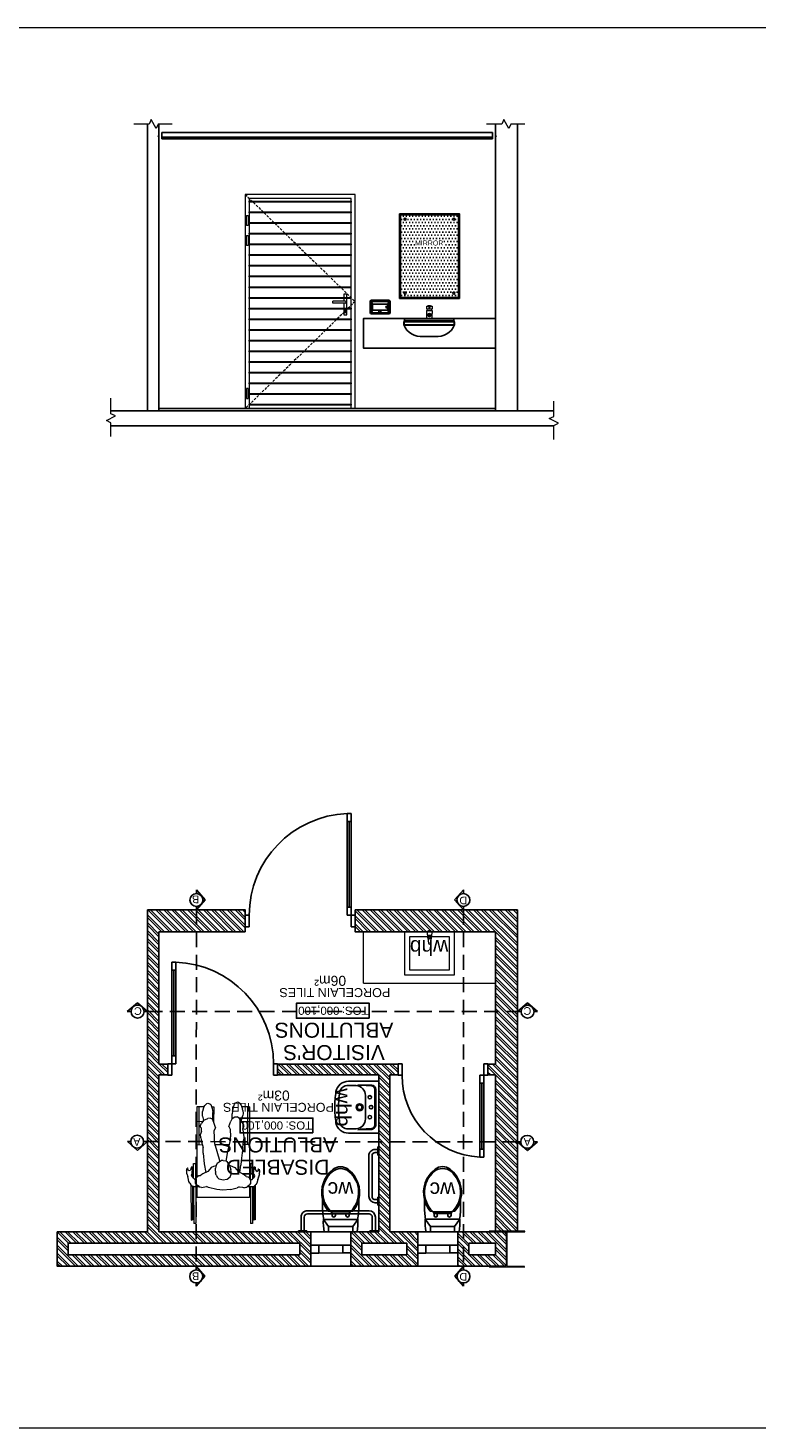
# Model space of a CAD drawing. Header units: millimetres. Extents: x -115474967 to 444143, y -74377 to 241828222.
# Tile 272 of 590: x -235863 to -228559, y 267349 to 281381. Entities that reach past the tile are written whole.
import ezdxf
from ezdxf.enums import TextEntityAlignment as Align

# ---------------------------------------------------------------- set-up
doc = ezdxf.new("R2010")
doc.units = ezdxf.units.MM
doc.header["$MEASUREMENT"] = 0
for name, pattern in [('2DASHED', [0.75, 0.5, -0.25]), ('HIDDEN', [0.375, 0.25, -0.125]), ('HIDDEN2', [0.1875, 0.125, -0.0625])]:
    doc.linetypes.add(name, pattern=pattern)
for name, color, linetype in [('0-ELEV.1', 9, 'Continuous'), ('0-ELEV.25', 4, 'Continuous'), ('0-ELEV.35', 2, 'Continuous'), ('00-1 FloorFinish', 1, 'Continuous'), ('00-1 FloorLevel', 7, 'Continuous'), ('00-2 Doors', 1, 'Continuous'), ('00-2 Sanitary', 8, 'Continuous'), ('00-2 Walls', 4, 'Continuous'), ('00-2 Windows', 1, 'Continuous'), ('00-3 Elev 03', 9, 'Continuous'), ('00-6 H-Brickwork', 9, 'Continuous'), ('00-6 H-Paving', 9, 'Continuous'), ('A-DOOR NUMBERS', 7, 'Continuous'), ('A_COLUMNS', 7, 'Continuous'), ('B_FURN LOOSE', 7, 'Continuous'), ('CEIL-PLAN', 7, 'Continuous'), ('CEIL-SECT', 2, 'Continuous'), ('DIMS-50', 9, 'Continuous'), ('door & win schedule', 7, 'Continuous'), ('FITT-SANT', 5, 'Continuous'), ('STRU-CONC', 3, 'Continuous'), ('TEXT-20', 2, 'Continuous'), ('TEXT-50', 2, 'Continuous'), ('TEXT-REFN', 5, 'Continuous'), ('TILE', 9, 'Continuous'), ('Walls', 7, 'Continuous')]:
    doc.layers.add(name, color=color, linetype=linetype)
for name, color, linetype, lineweight in [('0-GEN-GENERAL', 7, 'Continuous', 25), ('00-1 Labels', 4, 'Continuous', 35), ('A_COLUMNS_Pen_No__3', 7, 'Continuous', 15), ('B_FURN LOOSE_Pen_No__6', 7, 'Continuous', 5), ('NEW WINDOWS', 140, 'Continuous', 18)]:
    doc.layers.add(name, color=color, linetype=linetype, lineweight=lineweight)
doc.layers.add('0_cons_01', color=40, linetype='Continuous', lineweight=0, plot=False)
doc.layers.add('A_COLUMNS_Pen_No__7', color=7, linetype='Continuous', lineweight=5, true_color=0x3f3f3f)
doc.styles.add('ARIAL', font='arial.ttf')
doc.styles.add('TEXT-20', font='arial.ttf', dxfattribs={"height": 40})
doc.styles.add('TEXT-50', font='arial.ttf', dxfattribs={"height": 100})

# ---------------------------------------------------------------- blocks, each defined once
blk = doc.blocks.new('Wheelchair Man 24[116]', base_point=(347833, 83734))
at = {"layer": 'B_FURN LOOSE_Pen_No__6', "color": 7, "linetype": 'Continuous', "lineweight": 5}
for p, q in [((347874, 84166), (347912, 84514)), ((347890, 84177), (347927, 84513)), ((347903, 84182), (347943, 84546)), ((347912, 84514), (347927, 84513)), ((347923, 84180), (347963, 84544)), ((347943, 84546), (347963, 84544)), ((348469, 84116), (348509, 84484)), ((348489, 84114), (348529, 84481)), ((348509, 84484), (348529, 84481)), ((348500, 84109), (348537, 84445)), ((348514, 84096), (348552, 84444)), ((348552, 84444), (348537, 84445)), ((347933, 84179), (347944, 84284)), ((347944, 84284), (348471, 84226)), ((348459, 84117), (348471, 84226)), ((347821, 84052), (347818, 84046)), ((347820, 84065), (347828, 84076)), ((347820, 84065), (347820, 84056)), ((347821, 84052), (347820, 84056)), ((347828, 84076), (347830, 84084)), ((347832, 84088), (347830, 84084)), ((347833, 84095), (347832, 84088)), ((347833, 84095), (347841, 84111)), ((347843, 84113), (347841, 84111)), ((347843, 84113), (347857, 84149)), ((347845, 83380), (347923, 84093)), ((347857, 84149), (347869, 84162)), ((347869, 84162), (347882, 84173)), ((347871, 84081), (347869, 84071)), ((347869, 84071), (347877, 84048)), ((347871, 84081), (347886, 84095)), ((347881, 84090), (347876, 84050)), ((347877, 83950), (347894, 84102)), ((347898, 84182), (347882, 84173)), ((347899, 84107), (347886, 84095)), ((347914, 84104), (347897, 83947)), ((347898, 84182), (347906, 84182)), ((347910, 84109), (347899, 84107)), ((347906, 84182), (347947, 84177)), ((347923, 84095), (347910, 84109)), ((347915, 84115), (347921, 84149)), ((347927, 84084), (347915, 84115)), ((347927, 84157), (347921, 84149)), ((347927, 84157), (347957, 84176)), ((347936, 84077), (347927, 84084)), ((347955, 84070), (347936, 84077)), ((347947, 84177), (347957, 84176)), ((347955, 84070), (347971, 84055)), ((347957, 84176), (347959, 84177)), ((347971, 84181), (347959, 84177)), ((347971, 84181), (347983, 84181)), ((347971, 84055), (347981, 84046)), ((348003, 84174), (347983, 84181)), ((348036, 84167), (348003, 84174)), ((348036, 84167), (348056, 84175)), ((348126, 84182), (348056, 84175)), ((348114, 84056), (348099, 84024)), ((348148, 84078), (348114, 84056)), ((348126, 84182), (348201, 84181)), ((348151, 84078), (348148, 84078)), ((348151, 84078), (348188, 84082)), ((348188, 84082), (348227, 84068)), ((348201, 84181), (348260, 84169)), ((348227, 84068), (348242, 84048)), ((348260, 84169), (348341, 84141)), ((348341, 84141), (348360, 84127)), ((348413, 84130), (348360, 84127)), ((348413, 84130), (348425, 84127)), ((348435, 84120), (348425, 84127)), ((348435, 84120), (348448, 84108)), ((348465, 84117), (348437, 84119)), ((348448, 84108), (348462, 84093)), ((348466, 84084), (348462, 84093)), ((348466, 84084), (348464, 84050)), ((348489, 84114), (348465, 84117)), ((348489, 84114), (348498, 84111)), ((348516, 84094), (348498, 84111)), ((348523, 84077), (348516, 84094)), ((348523, 84077), (348531, 84059)), ((348531, 84059), (348533, 84022)), ((347814, 84025), (347818, 84046)), ((347814, 84025), (347814, 84018)), ((347814, 84018), (347816, 84015)), ((347823, 84010), (347816, 84015)), ((347823, 84010), (347826, 84010)), ((347827, 84025), (347826, 84024)), ((347826, 84024), (347830, 84018)), ((347826, 84010), (347830, 84018)), ((347831, 84030), (347827, 84025)), ((347831, 84030), (347836, 84032)), ((347838, 84034), (347836, 84032)), ((347838, 84034), (347840, 84034)), ((347850, 84027), (347840, 84034)), ((347858, 84011), (347850, 84027)), ((347854, 83987), (347857, 84012)), ((347854, 83987), (347869, 83986)), ((347858, 84011), (347863, 84007)), ((347867, 84004), (347863, 84007)), ((347871, 84005), (347867, 84004)), ((347869, 83986), (347871, 84006)), ((347871, 84005), (347872, 84007)), ((347872, 84007), (347873, 84012)), ((347873, 84012), (347876, 84035)), ((347877, 84048), (347876, 84035)), ((347897, 83947), (347877, 83950)), ((347981, 84046), (348028, 84014)), ((347987, 83908), (347996, 83951)), ((348014, 84024), (347996, 83951)), ((348059, 83968), (348028, 84014)), ((348079, 83955), (348059, 83968)), ((348110, 83939), (348079, 83955)), ((348099, 84024), (348100, 83985)), ((348111, 83932), (348100, 83985)), ((348111, 83932), (348126, 83907)), ((348119, 83927), (348119, 83928)), ((348230, 83905), (348241, 83927)), ((348241, 83927), (348252, 83953)), ((348253, 84024), (348242, 84048)), ((348267, 83932), (348242, 83930)), ((348256, 83983), (348252, 83953)), ((348253, 84024), (348256, 84002)), ((348256, 83983), (348256, 84002)), ((348290, 83941), (348267, 83932)), ((348290, 83941), (348330, 83978)), ((348330, 83978), (348383, 83997)), ((348359, 83899), (348353, 83986)), ((348371, 83322), (348449, 84028)), ((348383, 83997), (348395, 84003)), ((348395, 84003), (348412, 84014)), ((348414, 84014), (348412, 84014)), ((348414, 84014), (348425, 84014)), ((348425, 84014), (348445, 84022)), ((348444, 83887), (348461, 84039)), ((348464, 84050), (348445, 84022)), ((348455, 84036), (348469, 84044)), ((348480, 84032), (348464, 83885)), ((348471, 84043), (348469, 84044)), ((348471, 84043), (348492, 84016)), ((348490, 84018), (348479, 83918)), ((348479, 83918), (348494, 83917)), ((348484, 83945), (348482, 83944)), ((348482, 83944), (348482, 83932)), ((348487, 83930), (348482, 83932)), ((348486, 83964), (348484, 83948)), ((348484, 83945), (348484, 83948)), ((348489, 83981), (348486, 83964)), ((348486, 83968), (348487, 83971)), ((348494, 83932), (348487, 83930)), ((348499, 83999), (348489, 83981)), ((348492, 84016), (348499, 83999)), ((348494, 83932), (348499, 83937)), ((348494, 83917), (348496, 83934)), ((348499, 83999), (348499, 83999)), ((348499, 83937), (348504, 83946)), ((348515, 83950), (348504, 83946)), ((348519, 83950), (348515, 83950)), ((348519, 83950), (348524, 83944)), ((348519, 83950), (348519, 83950)), ((348524, 83944), (348528, 83940)), ((348527, 83938), (348525, 83931)), ((348525, 83931), (348528, 83925)), ((348528, 83939), (348527, 83938)), ((348528, 83939), (348528, 83940)), ((348528, 83939), (348528, 83939)), ((348528, 83925), (348530, 83925)), ((348538, 83928), (348530, 83925)), ((348533, 84023), (348537, 84008)), ((348543, 83978), (348537, 84008)), ((348538, 83928), (348541, 83932)), ((348543, 83969), (348540, 83962)), ((348540, 83962), (348541, 83955)), ((348540, 83962), (348540, 83962)), ((348541, 83955), (348541, 83950)), ((348541, 83950), (348543, 83944)), ((348541, 83932), (348543, 83941)), ((348543, 83978), (348543, 83969)), ((348543, 83944), (348543, 83941)), ((347956, 83780), (347944, 83718)), ((347956, 83780), (347987, 83908)), ((348069, 83677), (348114, 83803)), ((348114, 83803), (348140, 83895)), ((348126, 83907), (348142, 83894)), ((348166, 83885), (348142, 83894)), ((348166, 83885), (348187, 83884)), ((348173, 83885), (348173, 83884)), ((348230, 83905), (348187, 83884)), ((348206, 83868), (348204, 83892)), ((348231, 83727), (348206, 83868)), ((348357, 83792), (348353, 83735)), ((348357, 83792), (348359, 83899)), ((348464, 83885), (348444, 83887)), ((347864, 83378), (347906, 83755)), ((347886, 83757), (347951, 83750)), ((347934, 83637), (347937, 83686)), ((347938, 83591), (347934, 83637)), ((347944, 83718), (347937, 83696)), ((347937, 83686), (347937, 83696)), ((348062, 83583), (348069, 83659)), ((348069, 83677), (348069, 83659)), ((348231, 83719), (348090, 83735)), ((348229, 83648), (348222, 83577)), ((348231, 83683), (348229, 83648)), ((348231, 83727), (348231, 83683)), ((348351, 83324), (348393, 83702)), ((348362, 83677), (348353, 83735)), ((348413, 83699), (348357, 83706)), ((348363, 83655), (348362, 83677)), ((348363, 83637), (348362, 83600)), ((348363, 83637), (348363, 83655)), ((347861, 83529), (347941, 83520)), ((347944, 83512), (347922, 83461)), ((347923, 83570), (347938, 83591)), ((347923, 83570), (347923, 83554)), ((347923, 83554), (347942, 83518)), ((347942, 83518), (347957, 83487)), ((347944, 83512), (347945, 83513)), ((347944, 83512), (347944, 83512)), ((348030, 83479), (348046, 83504)), ((348072, 83554), (348046, 83504)), ((348072, 83554), (348062, 83583)), ((348206, 83550), (348222, 83577)), ((348206, 83550), (348218, 83497)), ((348218, 83497), (348226, 83462)), ((348353, 83513), (348340, 83490)), ((348351, 83571), (348347, 83541)), ((348354, 83528), (348347, 83541)), ((348351, 83571), (348362, 83600)), ((348354, 83528), (348353, 83513)), ((347845, 83380), (347923, 83371)), ((347916, 83410), (347917, 83439)), ((347916, 83410), (347917, 83397)), ((347917, 83439), (347922, 83461)), ((347922, 83377), (347917, 83397)), ((347928, 83354), (347922, 83377)), ((347938, 83337), (347928, 83354)), ((347957, 83487), (347980, 83468)), ((348004, 83465), (347980, 83468)), ((348019, 83404), (347997, 83348)), ((348014, 83361), (348002, 83362)), ((348030, 83479), (348004, 83465)), ((348014, 83361), (348018, 83402)), ((348019, 83404), (348025, 83430)), ((348030, 83472), (348025, 83430)), ((348030, 83479), (348030, 83472)), ((348202, 83340), (348219, 83489)), ((348222, 83441), (348218, 83395)), ((348220, 83355), (348218, 83395)), ((348219, 83489), (348219, 83489)), ((348227, 83324), (348220, 83355)), ((348227, 83462), (348222, 83441)), ((348226, 83462), (348249, 83449)), ((348249, 83449), (348274, 83450)), ((348313, 83462), (348274, 83450)), ((348303, 83340), (348317, 83375)), ((348313, 83462), (348340, 83490)), ((348324, 83421), (348317, 83375)), ((348319, 83469), (348319, 83463)), ((348324, 83421), (348319, 83463)), ((348327, 83477), (348388, 83471)), ((347938, 83337), (347951, 83324)), ((347951, 83324), (347964, 83322)), ((347982, 83326), (347964, 83322)), ((347991, 83336), (347982, 83326)), ((347997, 83348), (347991, 83336)), ((348224, 83338), (348202, 83340)), ((348229, 83316), (348227, 83324)), ((348237, 83306), (348229, 83316)), ((348255, 83299), (348237, 83306)), ((348267, 83302), (348255, 83299)), ((348287, 83317), (348267, 83302)), ((348301, 83335), (348287, 83317)), ((348297, 83330), (348371, 83322)), ((348301, 83335), (348303, 83340)), ((348301, 83336), (348301, 83336))]:
    blk.add_line(p, q, dxfattribs=at)
blk = doc.blocks.new('IPE Column 20[139]', base_point=(345438, 85080))
at = {"layer": 'A_COLUMNS_Pen_No__7', "linetype": 'Continuous', "lineweight": 5, "true_color": 0x9f07ff}
h = blk.add_hatch(dxfattribs=at)
h.set_pattern_fill('STEEL', color=190, style=0, pattern_type=2)
h.set_pattern_definition([(45, (0, 0), (-159.09903, 159.09903), []), (45, (-53.03, 53.03), (-159.09903, 159.09903), [])])
h.paths.add_polyline_path([(345241, 84922), (345594, 84882), (345595, 84889), (345422, 84909), (345461, 85251), (345634, 85232), (345635, 85238), (345282, 85279), (345281, 85272), (345454, 85252), (345415, 84909), (345242, 84929)])
at = {"layer": 'A_COLUMNS_Pen_No__3', "color": 30, "linetype": 'Continuous', "lineweight": 15}
for p, q in [((345282, 85279), (345281, 85272)), ((345281, 85272), (345454, 85252)), ((345635, 85238), (345282, 85279)), ((345454, 85252), (345415, 84909)), ((345422, 84909), (345461, 85251)), ((345461, 85251), (345634, 85232)), ((345634, 85232), (345635, 85238)), ((345242, 84929), (345241, 84922)), ((345241, 84922), (345594, 84882)), ((345415, 84909), (345242, 84929)), ((345595, 84889), (345422, 84909)), ((345594, 84882), (345595, 84889))]:
    blk.add_line(p, q, dxfattribs=at)
blk = doc.blocks.new('gf')
for p, q in [((192800, 61204), (192800, 61535)), ((193000, 61464), (192983, 61455)), ((192983, 61455), (192965, 61455)), ((192965, 61422), (192983, 61422)), ((192983, 61422), (192983, 61455)), ((192983, 61370), (192983, 61422)), ((192983, 61370), (192983, 61317)), ((192965, 61317), (192983, 61317)), ((192983, 61284), (192965, 61284)), ((192983, 61317), (192983, 61284)), ((193000, 61275), (192983, 61284))]:
    blk.add_line(p, q)
for points in [[(192926, 61543), (192854, 61491), (192800, 61491)], [(192854, 61491), (192854, 61370)], [(192926, 61539), (192926, 61370)], [(192854, 61249), (192854, 61370)], [(192926, 61200), (192926, 61370)], [(192926, 61197), (192854, 61249), (192800, 61249)]]:
    blk.add_lwpolyline(points)
for points in [[(192800, 61535, -0.056711), (192926, 61543), (192926, 61539)], [(192926, 61539, -0.052121), (193063, 61551), (193124, 61551, -0.14456)], [(193000, 61464, -0.008985), (193007, 61471, -0.182634)], [(193000, 61370), (193000, 61464, -0.444938)], [(193007, 61494, -0.11024), (193124, 61551, -0.16845)], [(193007, 61471, -0.434217), (193404, 61455, -0.182634), (193435, 61370, -2.693815)], [(193007, 61471), (193007, 61494, -0.416606)], [(193124, 61551, -0.292914), (193428, 61446, -0.16845), (193454, 61370, -2.883082)], [(193000, 61370), (193000, 61275, 0.008985)], [(193007, 61268, 0.434217), (193404, 61284, 0.182634), (193435, 61370, 2.693815)], [(193124, 61188, 0.292914), (193428, 61294, 0.16845), (193454, 61370, 2.883082)], [(192800, 61204, 0.056711), (192926, 61197), (192926, 61200)], [(192926, 61200, 0.052121), (193063, 61188), (193124, 61188, 0.14456)], [(193000, 61275, 0.008985), (193007, 61268, 0.182634)], [(193007, 61268), (193007, 61246, 0.416606)], [(193007, 61246, 0.11024), (193124, 61188, 0.16845)]]:
    blk.add_lwpolyline(points, format="xyb")
for centre in [(192965, 61439), (192965, 61301)]:
    blk.add_arc(centre, 16.4, 90, 270)
blk = doc.blocks.new('disabled')
at = {"layer": '00-2 Sanitary'}
for p, q in [((-53744, 80203), (-53744, 80193)), ((-53744, 80203), (-53662, 80203)), ((-53662, 80193), (-53744, 80193)), ((-53719, 80193), (-53719, 80055)), ((-53687, 80193), (-53687, 80055)), ((-53662, 80203), (-53662, 80193)), ((-53031, 80203), (-53031, 80193)), ((-53031, 80203), (-52949, 80203)), ((-53031, 80193), (-52949, 80193)), ((-53006, 80193), (-53006, 80055)), ((-52974, 80193), (-52974, 80055)), ((-52949, 80203), (-52949, 80193)), ((-53655, 80023), (-53038, 80023)), ((-53655, 79991), (-53038, 79991)), ((-53743, 79936), (-53753, 79936)), ((-53753, 79936), (-53753, 79854)), ((-53753, 79854), (-53743, 79854)), ((-53743, 79936), (-53743, 79854)), ((-53743, 79911), (-53717, 79911)), ((-53743, 79879), (-53717, 79879)), ((-53685, 79440), (-53685, 79847)), ((-53653, 79441), (-53653, 79847)), ((-53753, 79433), (-53743, 79433)), ((-53753, 79433), (-53753, 79351)), ((-53743, 79351), (-53743, 79433)), ((-53743, 79351), (-53753, 79351)), ((-53743, 79408), (-53717, 79408)), ((-53743, 79376), (-53717, 79376))]:
    blk.add_line(p, q, dxfattribs=at)
for centre, radius, start, end in [((-53655, 80055), 64, 180, 270), ((-53655, 80055), 32, 180, 270), ((-53038, 80055), 64, 270, 0), ((-53038, 80055), 32, 270, 0), ((-53717, 79847), 64, 0, 90), ((-53717, 79847), 32, 0, 90), ((-53717, 79440), 64, 270, 0.6734), ((-53717, 79440), 32, 270, 0)]:
    blk.add_arc(centre, radius, start, end, dxfattribs=at)
at = {"layer": '00-2 Sanitary', "rotation": 270}
blk.add_blockref('gf', (-114740, 273003), dxfattribs=at)
blk = doc.blocks.new('Room Tags')
at = {"layer": '00-1 FloorLevel', "color": 2}
blk.add_lwpolyline([(-571, -76), (646, -76), (646, -325), (-571, -325)], close=True, dxfattribs=at)
at = {"layer": '00-1 FloorFinish', "style": 'ARIAL'}
blk.add_attdef('F-FINISH', text='', height=150, dxfattribs=at).set_placement((5, -578), align=Align.CENTER)
at = {"layer": '00-1 FloorLevel', "style": 'ARIAL'}
blk.add_text('TOS:', height=136.4, dxfattribs=at).set_placement((-557, -200), align=Align.MIDDLE_LEFT)
blk.add_attdef('000,000', text='', height=136, dxfattribs=at).set_placement((607, -200), align=Align.MIDDLE_RIGHT)
at = {"layer": '00-1 Labels', "style": 'ARIAL'}
for tag, p in [('ROOM1?', (19, 746)), ('ROOM2?', (19, 373)), ('ROOM3?', (19, 0))]:
    blk.add_attdef(tag, text='', height=250, dxfattribs=at).set_placement(p, align=Align.CENTER)
blk = doc.blocks.new('BF5A_WHB azalea')
at = {"layer": 'FITT-SANT'}
for p, q in [((-260, 0), (260, 0)), ((-260, -304), (-260, 0)), ((260, 0), (-260, 0)), ((260, -304), (260, 0))]:
    blk.add_line(p, q, dxfattribs=at)
at = {"layer": 'FITT-SANT', "color": 9}
for p, q in [((-222, -70), (-226, -208)), ((-221, -183), (-214, -71)), ((-183, -38), (0, -38)), ((-181, -30), (0, -30)), ((-117, -133), (0, -133)), ((181, -30), (0, -30)), ((183, -38), (0, -38)), ((117, -133), (0, -133)), ((221, -183), (214, -71)), ((222, -70), (226, -208)), ((-217, -304), (-217, -225)), ((217, -304), (217, -225))]:
    blk.add_line(p, q, dxfattribs=at)
for centre, radius in [((-100, -90), 17.5), ((0, -77), 17.5), ((100, -90), 17.5), ((0, -192), 35), ((0, -192), 24)]:
    blk.add_circle(centre, radius, dxfattribs=at)
for centre, radius, start, end in [((-176, -76), 46.3, 95.5251, 172.5949), ((-116, -235), 102, 90.6291, 174.4929), ((-175, -78), 40.2, 101.233, 170.5456), ((116, -235), 102, 5.5071, 89.3709), ((176, -76), 46.3, 7.4051, 84.4749), ((175, -78), 40.2, 9.4544, 78.767), ((-133, -310), 84.4, 176.2132, 258.5756), ((0, 668), 1071, 261.9234, 269.9755), ((0, 668), 1071, 270.0245, 278.0766), ((133, -310), 84.4, 281.4244, 3.7868)]:
    blk.add_arc(centre, radius, start, end, dxfattribs=at)
at = {"layer": 'FITT-SANT'}
for centre, radius, start, end in [((-134, -305), 126, 179.5051, 259.6221), ((134, -305), 126, 280.3779, 0.4949), ((0, 662), 1102, 261.8153, 269.9859), ((0, 662), 1102, 270.0141, 278.1847)]:
    blk.add_arc(centre, radius, start, end, dxfattribs=at)
blk = doc.blocks.new('A$C69671385')
at = {"layer": 'DIMS-50', "color": 3}
for p, q in [((0, 169), (262, 397)), ((524, 169), (262, 397)), ((88, 169), (0, 169)), ((426, 169), (524, 169))]:
    blk.add_line(p, q, dxfattribs=at)
at = {"layer": 'TEXT-REFN'}
blk.add_circle((257, 169), 169, dxfattribs=at)
blk = doc.blocks.new('1234')
at = {"layer": '00-6 H-Brickwork'}
h = blk.add_hatch(dxfattribs=at)
h.set_pattern_fill('ANSI32', color=256, scale=150, angle=450, style=0)
h.set_pattern_definition([(135, (-133286.62, 0), (-39.774756, -39.774756), []), (135, (-133286.62, 26.517), (-39.774756, -39.774756), [])])
edge = h.paths.add_edge_path()
edge.add_line((-229685, 270145), (-229905, 270146))
edge.add_line((-229905, 270146), (-229905, 266925))
edge.add_line((-229905, 266925), (-228279, 266925))
edge.add_line((-228279, 266925), (-228279, 267145))
edge.add_line((-228279, 267145), (-229003, 267145))
edge.add_arc((-229025, 267157), 25, 208.204, 331.796, ccw=False)
edge.add_line((-229047, 267145), (-229232, 267145))
edge.add_line((-229232, 267145), (-229685, 267145))
edge.add_line((-229685, 267145), (-229685, 268470))
edge.add_line((-229685, 268470), (-229609, 268470))
edge.add_line((-229609, 268470), (-229609, 268580))
edge.add_line((-229609, 268580), (-229685, 268580))
edge.add_line((-229685, 268580), (-229685, 270145))
h.paths.add_polyline_path([(-229309, 270497), (-229796, 270497), (-229796, 270152), (-229309, 270152)])
h.paths.add_polyline_path([(-229419, 270382), (-229419, 270267), (-229686, 270267), (-229686, 270382)], flags=16)
h.paths.add_polyline_path([(-228235, 270497), (-228909, 270497), (-228909, 270365), (-228909, 270365), (-228909, 270351), (-228908, 270152), (-228626, 270152), (-228626, 268580), (-228709, 268580), (-228709, 268470), (-227502, 268470), (-227502, 268580), (-228516, 268580), (-228516, 270152), (-228235, 270152)])
h.paths.add_polyline_path([(-228345, 270383), (-228345, 270267), (-228799, 270267), (-228799, 270383)], flags=16)
h.paths.add_polyline_path([(-225294, 270497), (-227835, 270497), (-227835, 270365), (-227835, 270365), (-227835, 270285), (-227835, 270152), (-226313, 270152), (-226313, 268580), (-226402, 268580), (-226402, 268470), (-226313, 268470), (-226313, 267145), (-227179, 267145), (-227179, 267035), (-227179, 266979), (-227179, 266979), (-227179, 266925), (-226198, 266925), (-226198, 270152), (-225294, 270152)])
h.paths.add_polyline_path([(-225404, 270382), (-225404, 270267), (-227725, 270267), (-227725, 270382)], flags=16)
for p, q in [((-228364, 267660), (-229685, 267660)), ((-228364, 267660), (-228364, 267145)), ((-229274, 267575), (-229274, 267145)), ((-228774, 267575), (-229274, 267575)), ((-228824, 267525), (-229224, 267525)), ((-229224, 267525), (-229224, 267195)), ((-228824, 267525), (-229224, 267525)), ((-228824, 267195), (-228824, 267525)), ((-228774, 267145), (-228774, 267575)), ((-229224, 267195), (-228824, 267195)), ((-229046, 267197), (-229050, 267155)), ((-229036, 267260), (-229043, 267207)), ((-229039, 267180), (-229039, 267195)), ((-229012, 267180), (-229039, 267180)), ((-229007, 267207), (-229014, 267260)), ((-229012, 267195), (-229012, 267180)), ((-229000, 267155), (-229004, 267197)), ((-229274, 267145), (-228774, 267145))]:
    blk.add_line(p, q)
for centre, radius, start, end in [((-229025, 267195), 21.1, 147.2042, 174.8056), ((-229025, 267195), 21.1, 32.7462, 147.2042), ((-229025, 267195), 13.6, 359.9752, 179.9752), ((-229025, 267258), 11.2, 7.1141, 172.8363), ((-229025, 267195), 21.1, 5.1448, 32.7462), ((-229025, 267157), 25, 179.9752, 359.9752)]:
    blk.add_arc(centre, radius, start, end)
at = {"layer": '0-ELEV.25'}
for p, q in [((-229309, 270497), (-229309, 270152)), ((-228909, 270497), (-228908, 270152)), ((-228235, 270152), (-228235, 270497)), ((-227835, 270152), (-227835, 270497)), ((-229419, 270382), (-229686, 270382)), ((-229686, 270267), (-229686, 270382)), ((-229419, 270267), (-229686, 270267)), ((-229419, 270267), (-229419, 270382)), ((-228345, 270383), (-228799, 270383)), ((-228799, 270267), (-228799, 270383)), ((-228345, 270267), (-228799, 270267)), ((-228345, 270267), (-228345, 270383)), ((-225404, 270382), (-227725, 270382)), ((-227725, 270267), (-227725, 270382)), ((-225404, 270267), (-227725, 270267)), ((-225404, 270267), (-225404, 270382)), ((-229905, 270146), (-229685, 270145)), ((-228908, 270152), (-228626, 270152)), ((-228516, 270152), (-228235, 270152)), ((-229609, 268470), (-229609, 268580)), ((-228709, 268470), (-228709, 268580)), ((-227502, 268580), (-227502, 268470)), ((-229685, 266926), (-228279, 266925))]:
    blk.add_line(p, q, dxfattribs=at)
for points in [[(-229309, 270497), (-229796, 270497)], [(-229796, 270497), (-229796, 270152)], [(-228235, 270497), (-228909, 270497)], [(-226198, 270152), (-225294, 270152), (-225294, 270497), (-227835, 270497)], [(-229905, 270146), (-229905, 266925)], [(-229679, 270152), (-229816, 270152)], [(-229796, 270152), (-229309, 270152)], [(-229685, 268580), (-229685, 270145)], [(-228626, 270152), (-228626, 268580)], [(-228516, 268580), (-228516, 270152)], [(-227835, 270152), (-226313, 270152)], [(-226313, 270152), (-226313, 268580), (-226403, 268580), (-226403, 268470)], [(-226198, 266925), (-226198, 270152)], [(-229609, 268580), (-229685, 268580)], [(-228626, 268580), (-228709, 268580)], [(-227502, 268580), (-228516, 268580)], [(-229685, 268470), (-229609, 268470)], [(-229685, 267145), (-229685, 268470)], [(-228709, 268470), (-227502, 268470)], [(-226403, 268470), (-226313, 268470), (-226313, 267145)], [(-228279, 266925), (-228279, 267145), (-229685, 267145)], [(-226313, 267145), (-227179, 267145)], [(-227179, 267145), (-227179, 266925), (-226198, 266925)], [(-229905, 266925), (-229685, 266925)]]:
    blk.add_lwpolyline(points, dxfattribs=at)
at = {"layer": '00-2 Doors'}
for p, q in [((-229569, 268583), (-229569, 269403)), ((-229529, 269403), (-229569, 269403)), ((-229529, 269323), (-229569, 269323)), ((-229549, 269323), (-229549, 268663)), ((-229529, 268583), (-229529, 269403)), ((-229609, 268583), (-229569, 268583)), ((-229609, 268583), (-229609, 268468)), ((-229529, 268663), (-229569, 268663)), ((-229569, 268583), (-229569, 268468)), ((-229529, 268583), (-229569, 268583)), ((-228749, 268468), (-228749, 268583)), ((-228749, 268583), (-228709, 268583)), ((-228709, 268468), (-228709, 268583)), ((-227502, 268583), (-227462, 268583)), ((-227502, 268583), (-227502, 268468)), ((-227462, 268583), (-227462, 268468)), ((-226442, 268468), (-226442, 268583)), ((-226442, 268583), (-226402, 268583)), ((-226402, 268468), (-226402, 268583)), ((-229569, 268468), (-229609, 268468)), ((-228709, 268468), (-228749, 268468)), ((-227462, 268468), (-227502, 268468)), ((-226482, 268468), (-226482, 267448)), ((-226482, 268468), (-226442, 268468)), ((-226402, 268468), (-226442, 268468)), ((-226442, 268468), (-226442, 267448)), ((-226482, 268388), (-226442, 268388)), ((-226462, 267528), (-226462, 268388)), ((-226482, 267528), (-226442, 267528)), ((-226482, 267448), (-226442, 267448)), ((-228239, 267094), (-228279, 267094)), ((-228279, 266979), (-228279, 267094)), ((-228239, 266979), (-228239, 267094)), ((-227219, 267094), (-227219, 266979)), ((-227179, 267094), (-227219, 267094)), ((-227179, 267094), (-227179, 266979)), ((-228279, 266979), (-228239, 266979)), ((-228239, 266979), (-228239, 265959)), ((-228199, 266979), (-228239, 266979)), ((-228199, 266899), (-228239, 266899)), ((-228219, 266039), (-228219, 266899)), ((-228199, 266979), (-228199, 265959)), ((-227219, 266979), (-227179, 266979)), ((-228199, 266039), (-228239, 266039)), ((-228199, 265959), (-228239, 265959))]:
    blk.add_line(p, q, dxfattribs=at)
for centre, radius, start, end in [((-229571, 268582), 822, 0.0494, 87.0864), ((-226442, 268468), 1020, 180, 267.7525), ((-228239, 266979), 1020, 272.2475, 0)]:
    blk.add_arc(centre, radius, start, end, dxfattribs=at)
at = {"layer": '00-2 Windows'}
for points in [[(-229309, 270152), (-228909, 270152), (-228909, 270497), (-229309, 270497)], [(-228235, 270152), (-227835, 270152), (-227835, 270497), (-228235, 270497)], [(-229309, 270284), (-229229, 270284), (-229229, 270364), (-229309, 270364)], [(-229229, 270364), (-228989, 270365), (-228989, 270365), (-229229, 270364)], [(-228989, 270285), (-229229, 270284), (-229229, 270284), (-228989, 270285)], [(-228989, 270285), (-228909, 270285), (-228909, 270365), (-228989, 270365)], [(-228235, 270284), (-228155, 270284), (-228155, 270364), (-228235, 270364)], [(-228155, 270364), (-227915, 270365), (-227915, 270365), (-228155, 270364)], [(-227915, 270285), (-228155, 270284), (-228155, 270284), (-227915, 270285)], [(-227915, 270285), (-227835, 270285), (-227835, 270365), (-227915, 270365)]]:
    blk.add_lwpolyline(points, close=True, dxfattribs=at)
at = {"layer": '0_cons_01'}
blk.add_lwpolyline([(-229905, 270146), (-229685, 270145), (-229685, 268580), (-229609, 268580), (-229609, 268470), (-229685, 268470), (-229685, 267145), (-228279, 267146), (-228279, 266925), (-229905, 266925)], close=True, dxfattribs=at)
at = {"layer": 'CEIL-PLAN', "color": 6, "linetype": '2DASHED', "ltscale": 300}
for points in [[(-229364, 266925), (-229365, 270497)], [(-226689, 266925), (-226687, 270497)], [(-229905, 269249), (-226198, 269248)], [(-226198, 267944), (-229905, 267945)]]:
    blk.add_lwpolyline(points, dxfattribs=at)
ref = blk.add_blockref('Room Tags', (-227514, 269206), dxfattribs=dict(xscale=0.6000000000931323, yscale=0.6000000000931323, zscale=0.6000000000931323))
ref.add_attrib('ROOM2?', 'DISABLED', dxfattribs={"layer": '00-1 Labels', "height": 150, "style": 'ARIAL'}).set_placement((-227503, 269430), align=Align.CENTER)
ref.add_attrib('ROOM3?', 'ABLUTIONS', dxfattribs={"layer": '00-1 Labels', "height": 150, "style": 'ARIAL'}).set_placement((-227503, 269206), align=Align.CENTER)
ref.add_attrib('000,000', '000,100', dxfattribs={"layer": '00-1 FloorLevel', "height": 81.8, "style": 'ARIAL'}).set_placement((-227144, 269086), align=Align.MIDDLE_RIGHT)
ref.add_attrib('F-FINISH', 'PORCELAIN TILES', dxfattribs={"layer": '00-1 FloorFinish', "height": 90, "style": 'ARIAL'}).set_placement((-227511, 268859), align=Align.CENTER)
ref = blk.add_blockref('Room Tags', (-228079, 268056), dxfattribs=dict(xscale=0.6000000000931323, yscale=0.6000000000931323, zscale=0.6000000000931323))
ref.add_attrib('ROOM2?', "VISITOR'S", dxfattribs={"layer": '00-1 Labels', "height": 150, "style": 'ARIAL'}).set_placement((-228068, 268280), align=Align.CENTER)
ref.add_attrib('ROOM3?', 'ABLUTIONS', dxfattribs={"layer": '00-1 Labels', "height": 150, "style": 'ARIAL'}).set_placement((-228068, 268056), align=Align.CENTER)
ref.add_attrib('000,000', '000,100', dxfattribs={"layer": '00-1 FloorLevel', "height": 81.8, "style": 'ARIAL'}).set_placement((-227709, 267936), align=Align.MIDDLE_RIGHT)
ref.add_attrib('F-FINISH', 'PORCELAIN TILES', dxfattribs={"layer": '00-1 FloorFinish', "height": 90, "style": 'ARIAL'}).set_placement((-228076, 267709), align=Align.CENTER)
at = {"layer": '00-2 Sanitary', "xscale": -1, "rotation": 89.96596167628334}
blk.add_blockref('gf', (-167671, 462916), dxfattribs=at)
at = {"layer": '00-6 H-Paving', "xscale": -1, "rotation": 90}
blk.add_blockref('BF5A_WHB azalea', (-228516, 268903), dxfattribs=at)
at = {"layer": '0_cons_01'}
blk.add_blockref('disabled', (-174764, 189950), dxfattribs=at)
at = {"layer": 'A_COLUMNS', "color": 5, "linetype": 'Continuous', "lineweight": 5, "rotation": 6.287151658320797}
blk.add_blockref('IPE Column 20[139]', (-229800, 270325), dxfattribs=at)
at = {"layer": 'B_FURN LOOSE', "color": 5, "linetype": 'Continuous', "lineweight": 5, "rotation": 6.287151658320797}
blk.add_blockref('Wheelchair Man 24[116]', (-227272, 269249), dxfattribs=at)
at = {"layer": 'DIMS-50', "color": 3, "yscale": 0.3839999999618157, "zscale": 0.3839999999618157}
for p, xscale, rotation in [((-229430, 270698), 0.3839999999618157, 270.0000000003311), ((-226622, 270698), -0.3839999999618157, 89.9999999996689), ((-229905, 269185), -0.3839999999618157, 359.9999999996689), ((-225997, 269183), -0.3839999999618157, 359.9999999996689), ((-230106, 268010), -0.3839999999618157, 179.9999999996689), ((-226198, 268009), -0.3839999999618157, 179.9999999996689), ((-229429, 266925), 0.3839999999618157, 270.0000000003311), ((-226624, 266925), -0.3839999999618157, 89.9999999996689)]:
    blk.add_blockref('A$C69671385', p, dxfattribs=dict(at, xscale=xscale, rotation=rotation))
at = {"layer": 'A-DOOR NUMBERS', "color": 1, "char_height": 100, "attachment_point": 1, "style": 'ARIAL'}
for s, insert, width in [('03m²', (-227624, 268836), 368.74), ('06m²', (-228189, 267686), 374.33)]:
    blk.add_mtext(s, dxfattribs=dict(at, insert=insert, width=width))
at = {"layer": 'TEXT-50', "linetype": 'Continuous', "lineweight": 0, "char_height": 150, "width": 313.38, "attachment_point": 9, "line_spacing_factor": 0.938532, "style": 'TEXT-50'}
for s, insert in [('\\pxql;wc', (-228969, 269654)), ('\\pxql;wc', (-227948, 269652)), ('\\pxql;whb', (-228899, 267226))]:
    blk.add_mtext(s, dxfattribs=dict(at, insert=insert))
at = {"layer": 'TEXT-50', "linetype": 'Continuous', "lineweight": 0, "insert": (-228085, 269026), "char_height": 150, "width": 313.38, "attachment_point": 9, "rotation": 90, "line_spacing_factor": 0.938532, "style": 'TEXT-50'}
blk.add_mtext('\\pxql;whb', dxfattribs=at)
at = {"layer": 'TEXT-REFN', "color": 2, "linetype": 'Continuous', "style": 'TEXT-20', "text_generation_flag": 2}
for p in [(-229401, 270640), (-229401, 266869)]:
    blk.add_text('D', height=76.8, rotation=180, dxfattribs=at).set_placement(p)
at = {"layer": 'TEXT-REFN', "color": 2, "linetype": 'Continuous', "style": 'TEXT-20'}
for s, p in [('B', (-226716, 270558)), ('A', (-230040, 269213)), ('A', (-226128, 269213)), ('C', (-230044, 267900)), ('C', (-226142, 267901)), ('B', (-226717, 266781))]:
    blk.add_text(s, height=76.8, dxfattribs=at).set_placement(p)
blk = doc.blocks.new('B_shadowline')
blk.add_line((-30, 0), (-30, 12))
at = {"color": 9, "linetype": 'HIDDEN2', "ltscale": 0.001}
blk.add_line((-6, 28), (12, 28), dxfattribs=at)
at = {"const_width": 0.836}
blk.add_lwpolyline([(-49, -1), (-49, -1, 0.414214), (-47, -3), (-29, -3, 0.414214), (-28, -1), (-28, 16, -0.414214), (-26, 18), (-3, 18, 0.414214), (-2, 19), (-2, 37, 0.414214), (-3, 39), (-4, 39)], format="xyb", dxfattribs=at)
blk = doc.blocks.new('A$C5B575EA5')
at = {"layer": 'FITT-SANT', "color": 7}
for p, q in [((0, 118), (9, 150)), ((9, 150), (255, 150)), ((27, 154), (255, 154)), ((483, 154), (255, 154)), ((483, 154), (255, 154)), ((501, 150), (255, 150)), ((501, 150), (255, 150)), ((510, 118), (501, 150)), ((0, 118), (255, 118)), ((2, 115), (508, 115)), ((255, 118), (510, 118)), ((255, 118), (510, 118))]:
    blk.add_line(p, q, dxfattribs=at)
at = {"layer": 'FITT-SANT'}
for p, q in [((9, 163), (255, 163)), ((501, 163), (255, 163)), ((501, 163), (255, 163)), ((255, 1), (196, 1)), ((314, 1), (255, 1))]:
    blk.add_line(p, q, dxfattribs=at)
blk.add_lwpolyline([(9, 163), (255, 163), (501, 163)], dxfattribs=at)
blk.add_lwpolyline([(9, 163), (255, 163), (501, 163)], dxfattribs=at)
for centre, radius, start, end in [((103, 121), 103, 155.8727, 181.5075), ((407, 121), 103, 358.4925, 24.1273), ((175, 188), 188, 201.7452, 276.5394), ((335, 188), 188, 263.4606, 338.2548), ((335, 188), 188, 263.4606, 338.2548)]:
    blk.add_arc(centre, radius, start, end, dxfattribs=at)
at = {"layer": 'FITT-SANT', "color": 7}
for centre, radius, start, end in [((28, 157), 20.2, 161.2396, 198.7604), ((31, 96), 58.7, 86.5077, 111.5653), ((479, 96), 58.7, 68.4347, 93.4923), ((482, 157), 20.2, 341.2396, 18.7604)]:
    blk.add_arc(centre, radius, start, end, dxfattribs=at)
blk = doc.blocks.new('A$C47DC6611')
at = {"layer": '0-ELEV.35', "color": 7}
for p, q in [((22, 99), (14, 125)), ((22, 39), (14, 13)), ((92, 22), (95, 9)), ((113, 22), (110, 9)), ((178, 99), (186, 125)), ((178, 39), (186, 13))]:
    blk.add_line(p, q, dxfattribs=at)
for points in [[(0, 124, -0.433274), (17, 139, 14.162527)], [(0, 15, 0.380618), (14, 0, -14.162527)], [(200, 124, 0.433274), (183, 139, -14.162527)], [(200, 15, -0.380618), (186, 0, 14.162527)]]:
    blk.add_lwpolyline(points, format="xyb", dxfattribs=at)
for points in [[(0, 124), (0, 15)], [(13, 121), (13, 17)], [(183, 139), (14, 139)], [(14, 0), (186, 0)], [(182, 126), (18, 126)], [(18, 12), (94, 12)], [(110, 12), (182, 12)], [(183, 139), (183, 139)], [(187, 17), (187, 121)], [(200, 15), (200, 124)]]:
    blk.add_lwpolyline(points, dxfattribs=at)
blk.add_lwpolyline([(178, 99), (22, 99), (22, 39), (178, 39)], close=True, dxfattribs=at)
for centre, radius in [((34, 68), 8.75), ((34, 68), 3.5), ((102, 9), 7.27)]:
    blk.add_circle(centre, radius, dxfattribs=at)
for centre, radius, start, end in [((18, 121), 4.8, 90, 180), ((18, 17), 4.8, 180, 270), ((102, 25), 10.7, 346.742, 193.258), ((182, 121), 4.8, 0, 90), ((182, 17), 4.8, 270, 0)]:
    blk.add_arc(centre, radius, start, end, dxfattribs=at)

msp = doc.modelspace()

# ---------------------------------------------------------------- hatches: boundary and pattern name
at = {"layer": '0-ELEV.1'}
h = msp.add_hatch(dxfattribs=at)
h.set_pattern_fill('DOTS', color=256, scale=20, style=0)
h.set_pattern_definition([(0, (-282823.472, 244157.193), (15.875, 31.75), [0, -31.75])])
h.paths.add_polyline_path([(-231550.2849, 279509.94526), (-232130.2849, 279509.94526), (-232130.2849, 278679.94526), (-231550.2849, 278679.94526)])

# ---------------------------------------------------------------- linework, layer by layer
msp.add_line((-231866.27303, 278470.37717), (-231814.29818, 278470.37717))
for centre in [(-232085.2849, 279464.94526, 249.86134), (-231595.2849, 279464.94526, 249.86134), (-232085.2849, 278724.94526, 249.86134), (-231595.2849, 278724.94526, 249.86134)]:
    msp.add_circle(centre, 10)
at = {"layer": '0-ELEV.35', "color": 2, "linetype": 'Continuous', "elevation": 249.86134}
msp.add_lwpolyline([(-232140.2849, 279519.94526), (-231540.2849, 279519.94526), (-231540.2849, 278669.94526), (-232140.2849, 278669.94526)], close=True, dxfattribs=at)
at = {"layer": '0-GEN-GENERAL', "lineweight": 0}
for points in [[(-234418.58129, 280417.77366), (-234558.37468, 280417.80642), (-234579.8524, 280373.64363), (-234627.61793, 280465.48605), (-234648.43862, 280417.82876), (-234802.95604, 280417.81988)], [(-230885.40267, 280417.78725), (-231025.19605, 280417.82001), (-231046.67377, 280373.65721), (-231094.4393, 280465.49963), (-231115.25999, 280417.84235), (-231269.77742, 280417.83346)], [(-235033.08904, 277285.42983), (-235033.05628, 277425.22322), (-235077.21907, 277446.70094), (-234985.37666, 277494.46647), (-235033.03394, 277515.28716), (-235033.04283, 277669.80458)]]:
    msp.add_lwpolyline(points, dxfattribs=at)
at = {"layer": '0-GEN-GENERAL', "lineweight": 0, "elevation": 0}
msp.add_lwpolyline([(-230592.8779, 277257.89767), (-230592.91066, 277397.69106), (-230548.74787, 277419.16878), (-230640.59029, 277466.93431), (-230592.933, 277487.755), (-230592.92412, 277642.27242)], dxfattribs=at)
at = {"layer": '00-2 Walls'}
for p, q in [((-234665.994, 280417.82775), (-234665.994, 277543.40284)), ((-234550.99431, 277543.40284), (-234550.32075, 280417.80453)), ((-231179.84584, 280417.83863), (-231179.84584, 277543.40284)), ((-230959.84584, 277543.40284), (-230959.84584, 280417.80469))]:
    msp.add_line(p, q, dxfattribs=at)
at = {"layer": '00-3 Elev 03'}
msp.add_line((-231179.84584, 277568.40284), (-234550.99431, 277568.40284), dxfattribs=at)
at = {"layer": '0_cons_01'}
msp.add_lwpolyline([(-213819.45635, 281381.05018), (-243166.36063, 281381.05018), (-243166.36063, 267348.99828), (-213819.45635, 267348.99828)], close=True, dxfattribs=at)
at = {"layer": 'CEIL-PLAN'}
for p, q in [((-234522.54181, 280286.03688), (-234522.54181, 280333.03688)), ((-234522.54181, 280333.03688), (-231207.65264, 280332.95163)), ((-231207.65264, 280285.95163), (-234522.54181, 280286.03688)), ((-231207.65264, 280332.95163), (-231207.65264, 280285.95163))]:
    msp.add_line(p, q, dxfattribs=at)
at = {"layer": 'CEIL-SECT', "color": 7, "ltscale": 0.25}
for p, q in [((-231207.65264, 280282.95163), (-234522.54181, 280283.03688)), ((-231207.65264, 280270.45163), (-234522.54181, 280270.53688))]:
    msp.add_line(p, q, dxfattribs=at)
at = {"layer": 'door & win schedule', "color": 8, "linetype": 'HIDDEN', "lineweight": 0, "ltscale": 100}
for p, q in [((-233685.45072, 279711.40284), (-232585.45072, 278639.90284)), ((-232585.45072, 278639.90284), (-233685.45072, 277568.40284))]:
    msp.add_line(p, q, dxfattribs=at)
at = {"layer": 'FITT-SANT', "color": 7, "lineweight": 0, "ltscale": 100, "transparency": 33554610}
for p, q in [((-231863.27627, 278551.00004), (-231861.0601, 278562.37882)), ((-231817.29494, 278550.55898), (-231819.51111, 278561.93776)), ((-231825.99275, 278508.21771), (-231854.57847, 278508.21771)), ((-231850.24194, 278496.35488), (-231850.24519, 278499.4935)), ((-231830.45148, 278496.35488), (-231830.45473, 278499.49661)), ((-231814.29818, 278470.37717), (-231814.29818, 278519.42168))]:
    msp.add_line(p, q, dxfattribs=at)
msp.add_lwpolyline([(-231866.27303, 278470.37717), (-231866.27303, 278550.65397), (-231814.29818, 278550.65397), (-231814.29818, 278519.42168)], dxfattribs=at)
msp.add_lwpolyline([(-231865.92594, 278591.37716), (-231814.59829, 278591.37716), (-231814.59829, 278562.0235), (-231865.92594, 278562.0235)], close=True, dxfattribs=at)
at = {"layer": 'FITT-SANT', "color": 7, "ltscale": 100}
for centre, radius in [((-231840.26212, 278579.35329), 5.97089), ((-231840.28561, 278504.70383), 14.71846)]:
    msp.add_circle(centre, radius, dxfattribs=at)
at = {"layer": 'FITT-SANT', "color": 7, "lineweight": 0, "ltscale": 100, "transparency": 33554610}
for start, end in [(66.945239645, 113.054760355), (66.945240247, 113.054759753)]:
    msp.add_arc((-231840.87656, 278539.89489), 55.95103, start, end, dxfattribs=at)
msp.add_ellipse((-231840.34996, 278499.4935), major_axis=(-9.89523, 0), ratio=0.5504912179, start_param=3.142162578, end_param=6.2843257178, dxfattribs=at)
msp.add_ellipse((-231840.34671, 278496.35488), major_axis=(-9.89523, 0), ratio=0.5504912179, dxfattribs=at)
at = {"layer": 'NEW WINDOWS', "color": 251, "linetype": 'ByBlock', "lineweight": 0, "ltscale": 2}
for p, q in [((-233672.95072, 279400.40284), (-233672.95072, 279500.40284)), ((-233672.95072, 279500.40284), (-233657.95072, 279500.40284)), ((-233657.95072, 279400.40284), (-233672.95072, 279400.40284)), ((-233657.95072, 279500.40284), (-233657.95072, 279400.40284)), ((-233672.95072, 279200.40284), (-233672.95072, 279300.40284)), ((-233672.95072, 279300.40284), (-233657.95072, 279300.40284)), ((-233657.95072, 279300.40284), (-233657.95072, 279200.40284)), ((-233657.95072, 279200.40284), (-233672.95072, 279200.40284)), ((-232698.27722, 278712.4312, -18636.7953), (-232698.27722, 278642.4312, -18636.7953)), ((-232668.27722, 278712.4312, -18636.7953), (-232698.27722, 278712.4312, -18636.7953)), ((-232668.27722, 278507.4312, -18636.7953), (-232668.27722, 278712.4312, -18636.7953)), ((-232808.27722, 278622.4312, -18636.7953), (-232808.27722, 278642.4312, -18636.7953)), ((-232683.27722, 278642.4312, -18636.7953), (-232808.27722, 278642.4312, -18636.7953)), ((-232683.27722, 278622.4312, -18636.7953), (-232808.27722, 278622.4312, -18636.7953)), ((-232698.27722, 278622.4312, -18636.7953), (-232698.27722, 278507.4312, -18636.7953)), ((-232688.27722, 278538.77095, -18636.7953), (-232688.27722, 278527.4312, -18636.7953)), ((-232678.27722, 278538.77095, -18636.7953), (-232678.27722, 278527.4312, -18636.7953)), ((-232698.27722, 278507.4312, -18636.7953), (-232668.27722, 278507.4312, -18636.7953)), ((-232678.27722, 278527.4312, -18636.7953), (-232688.27722, 278527.4312, -18636.7953)), ((-232683.27722, 278527.4312, -18636.7953), (-232683.27722, 278527.4312, -18636.7953)), ((-233657.95072, 277768.40284), (-233672.95072, 277768.40284)), ((-233672.95072, 277668.40284), (-233672.95072, 277768.40284)), ((-233657.95072, 277668.40284), (-233657.95072, 277768.40284)), ((-233672.95072, 277668.40284), (-233657.95072, 277668.40284))]:
    msp.add_line(p, q, dxfattribs=at)
for points in [[(-232585.45072, 279711.40284), (-233685.45072, 279711.40284), (-233685.45072, 277568.40284), (-232585.45072, 277568.40284)], [(-232625.45072, 279671.40284), (-233645.45072, 279671.40284), (-233645.45072, 277568.40284), (-232625.45072, 277568.40284)], [(-233645.45072, 279644.40284), (-232625.45072, 279644.40284), (-232625.45072, 279634.40284), (-233645.45072, 279634.40284)], [(-233645.45072, 279537.40284), (-232625.45072, 279537.40284), (-232625.45072, 279527.40284), (-233645.45072, 279527.40284)], [(-233645.45072, 279430.40284), (-232625.45072, 279430.40284), (-232625.45072, 279420.40284), (-233645.45072, 279420.40284)], [(-233645.45072, 279323.40284), (-232625.45072, 279323.40284), (-232625.45072, 279313.40284), (-233645.45072, 279313.40284)], [(-233645.45072, 279216.40284), (-232625.45072, 279216.40284), (-232625.45072, 279206.40284), (-233645.45072, 279206.40284)], [(-233645.45072, 278467.40284), (-232625.45072, 278467.40284), (-232625.45072, 278457.40284), (-233645.45072, 278457.40284)], [(-233645.45072, 278360.40284), (-232625.45072, 278360.40284), (-232625.45072, 278350.40284), (-233645.45072, 278350.40284)], [(-233645.45072, 278253.40284), (-232625.45072, 278253.40284), (-232625.45072, 278243.40284), (-233645.45072, 278243.40284)], [(-233645.45072, 278146.40284), (-232625.45072, 278146.40284), (-232625.45072, 278136.40284), (-233645.45072, 278136.40284)], [(-233645.45072, 278039.40284), (-232625.45072, 278039.40284), (-232625.45072, 278029.40284), (-233645.45072, 278029.40284)], [(-233645.45072, 277932.40284), (-232625.45072, 277932.40284), (-232625.45072, 277922.40284), (-233645.45072, 277922.40284)], [(-233645.45072, 277825.40284), (-232625.45072, 277825.40284), (-232625.45072, 277815.40284), (-233645.45072, 277815.40284)], [(-233645.45072, 277718.40284), (-232625.45072, 277718.40284), (-232625.45072, 277708.40284), (-233645.45072, 277708.40284)], [(-233645.45072, 277611.40284), (-232625.45072, 277611.40284), (-232625.45072, 277601.40284), (-233645.45072, 277601.40284)]]:
    msp.add_lwpolyline(points, close=True, dxfattribs=at)
for points in [[(-232625.45072, 279099.40284), (-233645.45072, 279099.40284), (-233645.45072, 279109.40284), (-232625.45072, 279109.40284), (-232625.45072, 279099.40284)], [(-232625.45072, 278992.40284), (-233645.45072, 278992.40284), (-233645.45072, 279002.40284), (-232625.45072, 279002.40284)], [(-232625.45072, 278885.40284), (-233645.45072, 278885.40284), (-233645.45072, 278895.40284), (-232625.45072, 278895.40284)], [(-232625.45072, 278778.40284), (-233645.45072, 278778.40284), (-233645.45072, 278788.40284), (-232625.45072, 278788.40284)], [(-232625.45072, 278671.40284), (-233645.45072, 278671.40284), (-233645.45072, 278681.40284), (-232625.45072, 278681.40284)], [(-232647.45072, 278574.40284), (-232625.45072, 278574.40284), (-232625.45072, 278564.40284), (-233645.45072, 278564.40284), (-233645.45072, 278574.40284), (-232647.45072, 278574.40284)]]:
    msp.add_lwpolyline(points, dxfattribs=at)
for centre, start, end in [((-232683.27722, 278547.4312, -18636.7953), 300, 240), ((-232683.27722, 278632.4312, -18636.7953), 270, 90)]:
    msp.add_arc(centre, 10, start, end, dxfattribs=at)
at = {"layer": 'STRU-CONC', "color": 3}
for p, q in [((-235033.03556, 277543.40284), (-230592.9298, 277543.40284)), ((-230592.90981, 277394.07636), (-235033.06358, 277394.07636))]:
    msp.add_line(p, q, dxfattribs=at)
at = {"layer": 'TILE', "color": 8}
for p, q in [((-232130.2849, 279509.94526, 249.86134), (-232140.2849, 279519.94526, 249.86134)), ((-231550.2849, 279509.94526, 249.86134), (-231540.2849, 279519.94526, 249.86134)), ((-232140.2849, 278669.94526, 249.86134), (-232130.2849, 278679.94526, 249.86134)), ((-231540.2849, 278669.94526, 249.86134), (-231550.2849, 278679.94526, 249.86134))]:
    msp.add_line(p, q, dxfattribs=at)
at = {"layer": 'TILE', "color": 8, "elevation": 249.86134}
msp.add_lwpolyline([(-232130.2849, 279509.94526), (-231550.2849, 279509.94526), (-231550.2849, 278679.94526), (-232130.2849, 278679.94526)], close=True, dxfattribs=at)
at = {"layer": 'Walls'}
for p, q in [((-232088.93731, 278450.92897, -6.77712), (-232088.98256, 278470.37739)), ((-231596.8208, 278450.92897, -6.77712), (-231596.86605, 278470.37739))]:
    msp.add_line(p, q, dxfattribs=at)
msp.add_lwpolyline([(-231179.73537, 278170.4004), (-232500.84258, 278170.4004), (-232500.84258, 278470.4004), (-231179.72864, 278470.35395)], dxfattribs=at)

# ---------------------------------------------------------------- block references
at = {"xscale": -1}
msp.add_blockref('A$C47DC6611', (-232234.44352, 278515.42454, 499.72269), dxfattribs=at)
at = {"layer": '0_cons_01', "rotation": 180}
msp.add_blockref('1234', (-460864.37828, 539467.08933), dxfattribs=at)
at = {"layer": 'CEIL-SECT', "ltscale": 0.25, "xscale": -1}
msp.add_blockref('B_shadowline', (-234552.10853, 280270.53688), dxfattribs=at)
at = {"layer": 'CEIL-SECT', "ltscale": 0.25}
msp.add_blockref('B_shadowline', (-231178.08593, 280270.45163), dxfattribs=at)
at = {"layer": 'FITT-SANT'}
msp.add_blockref('A$C5B575EA5', (-232097.9724, 278287.57706, -5.77712), dxfattribs=at)

# ---------------------------------------------------------------- texts
at = {"layer": 'TEXT-20', "color": 7, "linetype": 'Continuous', "insert": (-232004.11589, 279251.28233, 594.71906), "char_height": 50, "width": 332.8296561, "attachment_point": 1, "style": 'TEXT-20'}
msp.add_mtext(' MIRROR', dxfattribs=at)

doc.saveas('drawing.dxf')
